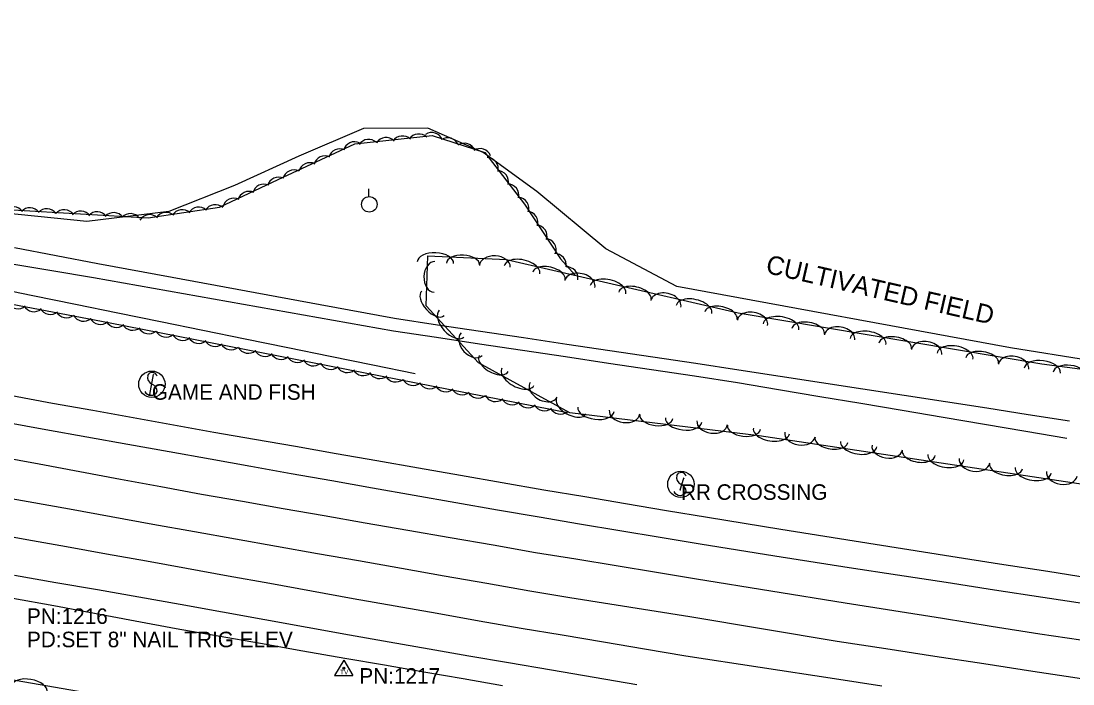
# Model space of a CAD drawing. Extents: x 1441650 to 1491889, y 345904 to 358319.
# Drawn here: x 1467529.1 to 1467867.8, y 349306 to 349519.4 of the extents above; entities that cross this region are included whole.
import ezdxf

# ---------------------------------------------------------------- set-up
doc = ezdxf.new("R2010")
doc.units = 0
for name, color, linetype in [('S_DITCHLINE', 7, 'Continuous'), ('S_EDGE_PAVEMENT', 7, 'Continuous'), ('S_MISC_BOUNDARY', 7, 'Continuous'), ('S_MISC_BOUNDARY_ANNOT', 7, 'Continuous'), ('S_MSC_PT_SYM', 7, 'Continuous'), ('S_PAVEMENT_CROWN', 7, 'Continuous'), ('S_SECONDARY_CTL', 7, 'Continuous'), ('S_SECONDARY_CTL_ANNOT', 7, 'Continuous'), ('S_SHOULDER', 7, 'Continuous'), ('S_SIGN', 7, 'Continuous'), ('S_SIGN_ANNOT', 7, 'Continuous'), ('S_TREE', 7, 'Continuous'), ('S_UTILITY_POLE', 7, 'Continuous')]:
    doc.layers.add(name, color=color, linetype=linetype)

msp = doc.modelspace()

# ---------------------------------------------------------------- linework, layer by layer
at = {"layer": 'S_DITCHLINE'}
for points in [[(1467526.96, 349446.49), (1467540.42, 349443.92), (1467553.87, 349441.35), (1467577.73, 349436.93), (1467601.59, 349432.52), (1467625.45, 349428.1), (1467649.31, 349423.69), (1467663.17, 349421.62), (1467677.04, 349419.56), (1467690.91, 349417.49), (1467704.78, 349415.42), (1467718.65, 349413.35), (1467732.52, 349411.29), (1467746.39, 349409.22), (1467760.26, 349407.15), (1467773.56, 349405.1), (1467786.86, 349403.05), (1467800.16, 349401), (1467813.46, 349398.94), (1467826.76, 349396.89), (1467840.06, 349394.84), (1467853.36, 349392.78), (1467866.66, 349390.73)], [(1467525.47, 349441.37), (1467538.97, 349439.09), (1467552.47, 349436.81), (1467576.6, 349432.53), (1467600.73, 349428.25), (1467624.86, 349423.96), (1467648.99, 349419.68), (1467662.84, 349417.6), (1467676.68, 349415.52), (1467690.52, 349413.45), (1467704.36, 349411.37), (1467718.21, 349409.29), (1467732.05, 349407.22), (1467745.89, 349405.14), (1467759.74, 349403.06), (1467773, 349400.82), (1467786.26, 349398.58), (1467799.52, 349396.34), (1467812.78, 349394.1), (1467826.05, 349391.86), (1467839.31, 349389.62), (1467852.57, 349387.38), (1467865.83, 349385.14)]]:
    msp.add_lwpolyline(points, dxfattribs=at)
at = {"layer": 'S_EDGE_PAVEMENT'}
for points in [[(1467524.22, 349390.25), (1467537.03, 349387.9), (1467550.26, 349385.55), (1467563.5, 349383.2), (1467576.74, 349380.85), (1467589.98, 349378.5), (1467603.05, 349376.15), (1467616.11, 349373.79), (1467629.18, 349371.44), (1467642.24, 349369.08), (1467655.67, 349366.76), (1467669.1, 349364.43), (1467682.53, 349362.1), (1467695.95, 349359.77), (1467708.91, 349357.6), (1467721.87, 349355.42), (1467734.83, 349353.25), (1467747.79, 349351.07), (1467771.76, 349347.28), (1467795.73, 349343.49), (1467811.32, 349341.11), (1467826.92, 349338.72), (1467842.52, 349336.33), (1467858.12, 349333.94), (1467871.61, 349331.96)], [(1467526.99, 349341.03), (1467540.33, 349338.7), (1467553.68, 349336.37), (1467567.02, 349334.04), (1467580.36, 349331.71), (1467593.99, 349329.23), (1467607.61, 349326.75), (1467621.24, 349324.27), (1467634.87, 349321.79), (1467647.67, 349319.56), (1467660.47, 349317.34), (1467673.27, 349315.11), (1467686.07, 349312.88), (1467699.85, 349310.53), (1467713.63, 349308.18), (1467727.41, 349305.83)]]:
    msp.add_lwpolyline(points, dxfattribs=at)
at = {"layer": 'S_MISC_BOUNDARY'}
msp.add_lwpolyline([(1468222.47, 349417.43), (1468207.98, 349382.39), (1468196.16, 349375.2), (1468157.61, 349371.05), (1468000.93, 349400.31), (1467958.54, 349410.15), (1467930.58, 349410.87), (1467908.84, 349410.16), (1467873.13, 349410.09), (1467847.73, 349414.24), (1467740.2, 349433.89), (1467717.37, 349446.04), (1467695.15, 349464.55), (1467677.94, 349477.07), (1467660.04, 349484.93), (1467639.33, 349484.82), (1467618.56, 349475.84), (1467597.86, 349466.42), (1467576.73, 349458.07), (1467550.23, 349454.82), (1467517.54, 349458.16), (1467383.21, 349481.97), (1467330.37, 349494.36)], dxfattribs=at)
at = {"layer": 'S_MSC_PT_SYM'}
for points in [[(1467571.7, 349405.56), (1467571.7, 349405.61), (1467571.7, 349405.56), (1467571.65, 349405.56), (1467571.7, 349405.56), (1467571.7, 349405.51), (1467571.7, 349405.56), (1467571.75, 349405.56)], [(1467570.52, 349399.14), (1467570.52, 349399.19), (1467570.52, 349399.14), (1467570.47, 349399.14), (1467570.52, 349399.14), (1467570.52, 349399.09), (1467570.52, 349399.14), (1467570.57, 349399.14)], [(1467742.45, 349372.24), (1467742.45, 349372.29), (1467742.45, 349372.24), (1467742.4, 349372.24), (1467742.45, 349372.24), (1467742.45, 349372.19), (1467742.45, 349372.24), (1467742.5, 349372.24)], [(1467741.33, 349368.47), (1467741.33, 349368.52), (1467741.33, 349368.47), (1467741.28, 349368.47), (1467741.33, 349368.47), (1467741.33, 349368.42), (1467741.33, 349368.47), (1467741.38, 349368.47)]]:
    msp.add_lwpolyline(points, dxfattribs=at)
at = {"layer": 'S_PAVEMENT_CROWN'}
for points in [[(1467521.95, 349379.26), (1467534.91, 349376.83), (1467547.99, 349374.4), (1467561.08, 349371.97), (1467574.16, 349369.53), (1467587.24, 349367.1), (1467600.39, 349364.81), (1467613.55, 349362.51), (1467626.7, 349360.21), (1467639.85, 349357.92), (1467653.59, 349355.53), (1467667.32, 349353.15), (1467681.06, 349350.76), (1467694.79, 349348.37), (1467707.75, 349346.24), (1467720.71, 349344.11), (1467733.67, 349341.97), (1467746.63, 349339.84), (1467770.52, 349335.97), (1467794.42, 349332.11), (1467810.09, 349329.63), (1467825.76, 349327.14), (1467841.43, 349324.66), (1467857.1, 349322.18), (1467870.36, 349320.25)], [(1467518.47, 349367.02), (1467531.35, 349364.75), (1467544.75, 349362.33), (1467558.14, 349359.91), (1467571.54, 349357.49), (1467584.93, 349355.06), (1467598.15, 349352.73), (1467611.37, 349350.39), (1467624.58, 349348.05), (1467637.8, 349345.72), (1467651.57, 349343.28), (1467665.34, 349340.84), (1467679.1, 349338.4), (1467692.87, 349335.96), (1467705.75, 349333.89), (1467718.64, 349331.82), (1467731.52, 349329.74), (1467744.4, 349327.67), (1467768.11, 349323.73), (1467791.83, 349319.8), (1467807.58, 349317.38), (1467823.33, 349314.97), (1467839.08, 349312.55), (1467854.83, 349310.14), (1467867.78, 349308.16), (1467880.74, 349306.19)], [(1467517.43, 349355), (1467530.92, 349352.49), (1467543.77, 349350.2), (1467556.62, 349347.9), (1467569.47, 349345.6), (1467582.33, 349343.3), (1467595.75, 349340.85), (1467609.17, 349338.41), (1467622.59, 349335.97), (1467636.01, 349333.53), (1467649.53, 349331.14), (1467663.06, 349328.76), (1467676.58, 349326.37), (1467690.1, 349323.99), (1467703.36, 349321.77), (1467716.62, 349319.55), (1467729.87, 349317.33), (1467743.13, 349315.11), (1467767.07, 349311.45), (1467791.01, 349307.79), (1467806.3, 349305.42)]]:
    msp.add_lwpolyline(points, dxfattribs=at)
at = {"layer": 'S_SECONDARY_CTL'}
for p, q in [((1467633.03, 349313.71), (1467630.02, 349308.76)), ((1467633.03, 349313.71), (1467635.98, 349308.76)), ((1467630.02, 349308.76), (1467635.98, 349308.76))]:
    msp.add_line(p, q, dxfattribs=at)
for radius in [0.311, 0.183, 0.103]:
    msp.add_circle((1467633.03, 349311.1), radius, dxfattribs=at)
at = {"layer": 'S_SHOULDER'}
for points in [[(1467526.11, 349398.81), (1467539.22, 349396.42), (1467552.22, 349394.09), (1467565.22, 349391.76), (1467578.22, 349389.43), (1467591.22, 349387.1), (1467604.32, 349384.8), (1467617.43, 349382.5), (1467630.53, 349380.2), (1467643.63, 349377.9), (1467657.09, 349375.55), (1467670.55, 349373.21), (1467684.01, 349370.86), (1467697.47, 349368.52), (1467710.62, 349366.3), (1467723.77, 349364.08), (1467736.92, 349361.86), (1467750.07, 349359.64), (1467773.73, 349355.87), (1467797.38, 349352.09), (1467812.95, 349349.63), (1467828.52, 349347.18), (1467844.09, 349344.72), (1467859.65, 349342.27), (1467873.02, 349340.16)], [(1467526.5, 349333.66), (1467539.63, 349331.22), (1467552.75, 349328.78), (1467565.88, 349326.34), (1467579, 349323.9), (1467592.6, 349321.51), (1467606.2, 349319.11), (1467619.79, 349316.71), (1467633.39, 349314.32), (1467646.08, 349312.13), (1467658.77, 349309.94), (1467671.45, 349307.75), (1467684.14, 349305.56)]]:
    msp.add_lwpolyline(points, dxfattribs=at)
at = {"layer": 'S_SIGN'}
for p, q in [((1467570.52, 349399.14), (1467571.7, 349405.56)), ((1467741.33, 349368.47), (1467742.45, 349372.24))]:
    msp.add_line(p, q, dxfattribs=at)
for centre in [(1467571.22, 349402.48), (1467741.55, 349370.27)]:
    msp.add_circle(centre, 4.24, dxfattribs=at)
for centre, radius, start, end in [((1467572.39, 349404.73), 2.55, 167.1196, 241.9813), ((1467571.35, 349404.63), 1.62, 16.5258, 156.8957), ((1467570.96, 349401.08), 2.17, 204.641, 335.359), ((1467570.52, 349400.2), 2.38, 358.6529, 73.7063), ((1467742.72, 349372.53), 2.55, 167.1196, 241.9813), ((1467741.68, 349372.43), 1.62, 16.5258, 156.8957), ((1467740.85, 349367.99), 2.38, 358.6529, 73.7063), ((1467741.29, 349368.87), 2.17, 204.641, 335.359)]:
    msp.add_arc(centre, radius, start, end, dxfattribs=at)
at = {"layer": 'S_TREE'}
for points in [[(1467705.04, 349393.32), (1467557.83, 349422.1), (1467371.83, 349457.48), (1467150.5, 349506.12), (1467151.43, 349517.17), (1467181.29, 349516.93), (1467215.31, 349517.83), (1467224.59, 349519.36), (1467348.16, 349490.69), (1467443.64, 349473.5), (1467526.44, 349458.59), (1467570.02, 349456.06), (1467593.02, 349459.5), (1467611.9, 349468.34), (1467636.61, 349479.8), (1467661.49, 349482.54), (1467678.46, 349477.03), (1467691.22, 349460.48), (1467702.81, 349442.82), (1467707.47, 349437.58)], [(1468149.04, 349323.17), (1467932.59, 349360.97), (1467766.73, 349385.88), (1467705.84, 349393.28), (1467676.41, 349409.38), (1467659.56, 349427.73), (1467660.06, 349443.81), (1467685.41, 349442.62), (1467760.04, 349425.43), (1467857.8, 349408.99), (1467928.72, 349399.72), (1467966.93, 349398.57), (1468070.27, 349382.4), (1468150.8, 349368.67), (1468203.53, 349371.09)], [(1467519.22, 349433.83), (1467532.9, 349431.04), (1467546.59, 349428.24), (1467560.27, 349425.45), (1467573.95, 349422.65), (1467587.63, 349419.86), (1467601.31, 349417.06), (1467615, 349414.27), (1467628.68, 349411.47), (1467642.36, 349408.68), (1467656.04, 349405.89)], [(1467519.22, 349433.83), (1467532.9, 349431.04), (1467546.59, 349428.24), (1467560.27, 349425.45), (1467573.95, 349422.65), (1467587.63, 349419.86), (1467601.31, 349417.06), (1467615, 349414.27), (1467628.68, 349411.47), (1467642.36, 349408.68), (1467656.04, 349405.89)], [(1467490.09, 349313.67), (1467584.67, 349297.27), (1467604.63, 349293.38), (1467597.62, 349261.06), (1467593.77, 349216.17), (1467575.81, 349199.47), (1467344.69, 349256.74), (1467291.09, 349274.34), (1467271.04, 349295.19), (1467246.86, 349313.36), (1467215.41, 349327.89), (1467174.96, 349338.59), (1467174.56, 349351.87), (1467199.28, 349360.83), (1467247.21, 349353.15), (1467355.63, 349335.4), (1467489.02, 349314.05)]]:
    msp.add_lwpolyline(points, dxfattribs=at)
for centre, major_axis, ratio, start_param, end_param in [((1467641.01, 349477.65), (-3.63, -0.29), 0.997202, 3.855282, 5.628483), ((1467646.62, 349478.24), (-3.63, -0.29), 0.997202, 3.855282, 5.628483), ((1467651.93, 349478.75), (-3.63, -0.29), 0.997202, 3.855282, 5.628483), ((1467657.18, 349479.4), (-3.63, -0.29), 0.997202, 3.855282, 5.628483), ((1467661.32, 349479.84), (-3.39, 1.34), 0.997145, 3.890171, 5.663371), ((1467666.5, 349478.16), (-3.39, 1.34), 0.997145, 3.890171, 5.663371), ((1467631.73, 349474.61), (-3.47, -1.12), 0.997837, 3.949306, 5.722507), ((1467636.53, 349476.88), (-3.47, -1.12), 0.997837, 3.949306, 5.722507), ((1467671.86, 349476.39), (-3.39, 1.34), 0.997145, 3.890171, 5.663371), ((1467676.91, 349474.67), (-3.39, 1.34), 0.997145, 3.890171, 5.663371), ((1467626.97, 349472.32), (-3.47, -1.12), 0.997837, 3.949306, 5.722507), ((1467679.13, 349471.82), (-2.22, 2.89), 0.998543, 3.825789, 5.598989), ((1467616.97, 349467.8), (-3.47, -1.12), 0.997837, 3.949306, 5.722507), ((1467622.1, 349470.14), (-3.47, -1.12), 0.997837, 3.949306, 5.722507), ((1467682.39, 349467.64), (-2.22, 2.89), 0.998543, 3.825789, 5.598989), ((1467612.04, 349465.51), (-3.47, -1.1), 0.997841, 3.958581, 5.731782), ((1467602.5, 349460.92), (-3.47, -1.1), 0.997841, 3.958581, 5.731782), ((1467607.25, 349463.23), (-3.47, -1.1), 0.997841, 3.958581, 5.731782), ((1467685.71, 349463.33), (-2.22, 2.89), 0.998543, 3.825789, 5.598989), ((1467597.64, 349458.73), (-3.47, -1.1), 0.997841, 3.958581, 5.731782), ((1467689.01, 349459), (-1.14, 3.46), 0.998675, 4.089887, 5.863088), ((1467526.64, 349455.92), (-3.64, 0.21), 0.997062, 3.825789, 5.598989), ((1467531.93, 349455.65), (-3.64, 0.21), 0.997062, 3.825789, 5.598989), ((1467537.37, 349455.33), (-3.64, 0.21), 0.997062, 3.825789, 5.598989), ((1467543, 349454.97), (-3.64, 0.21), 0.997062, 3.825789, 5.598989), ((1467548.32, 349454.59), (-3.64, 0.21), 0.997062, 3.825789, 5.598989), ((1467553.6, 349454.36), (-3.64, 0.21), 0.997062, 3.825789, 5.598989), ((1467558.9, 349454.09), (-3.64, 0.21), 0.997062, 3.825789, 5.598989), ((1467564.33, 349453.77), (-3.64, 0.21), 0.997062, 3.825789, 5.598989), ((1467575.8, 349454.17), (-3.6, -0.54), 0.997258, 3.825789, 5.598989), ((1467581.01, 349455.02), (-3.6, -0.54), 0.997258, 3.825789, 5.598989), ((1467586.25, 349455.84), (-3.6, -0.54), 0.997258, 3.825789, 5.598989), ((1467591.63, 349456.64), (-3.6, -0.54), 0.997258, 3.825789, 5.598989), ((1467691.88, 349454.5), (-1.14, 3.46), 0.998675, 4.089887, 5.863088), ((1467570.51, 349453.45), (-3.6, -0.54), 0.997258, 3.825789, 5.598989), ((1467694.84, 349450.13), (-1.14, 3.46), 0.998675, 4.089887, 5.863088), ((1467697.78, 349445.71), (-1.14, 3.46), 0.998675, 4.089887, 5.863088), ((1467662.53, 349441.57), (-5.86, 0.28), 0.549397, 3.141593, 6.283185), ((1467671.38, 349441.16), (-5.34, 0.25), 0.540028, 3.141593, 6.283185), ((1467681.66, 349440.41), (-4.95, 0.23), 0.68446, 3.141593, 6.283185), ((1467701.02, 349440.88), (-2.42, 2.72), 0.998338, 3.825789, 5.598989), ((1467662.23, 349437.05), (-0.15, -4.95), 0.685234, 3.141593, 6.283185), ((1467690.41, 349439.29), (-5.72, 1.32), 0.549525, 3.142625, 6.284218), ((1467699.05, 349437.3), (-5.21, 1.2), 0.540155, 3.142593, 6.284186), ((1467709.03, 349434.74), (-4.83, 1.12), 0.68462, 3.143283, 6.284876), ((1467704.75, 349436.64), (-2.42, 2.72), 0.998338, 3.825789, 5.598989), ((1467718.1, 349432.92), (-5.72, 1.32), 0.549525, 3.142625, 6.284218), ((1467726.74, 349430.93), (-5.21, 1.2), 0.540155, 3.142593, 6.284186), ((1467661.73, 349428.5), (3.62, -3.94), 0.540143, 3.141593, 6.283185), ((1467736.72, 349428.36), (-4.83, 1.12), 0.68462, 3.143283, 6.284876), ((1467745.8, 349426.54), (-5.72, 1.32), 0.549525, 3.142625, 6.284218), ((1467528.07, 349430.42), (3.63, -0.35), 0.997038, 3.733109, 5.50631), ((1467533.29, 349429.46), (3.63, -0.35), 0.997038, 3.733109, 5.50631), ((1467754.44, 349424.55), (-5.21, 1.2), 0.540155, 3.142593, 6.284186), ((1467538.49, 349428.55), (3.63, -0.35), 0.997038, 3.733109, 5.50631), ((1467543.71, 349427.48), (3.63, -0.35), 0.997038, 3.733109, 5.50631), ((1467549.26, 349426.39), (3.63, -0.35), 0.997038, 3.733109, 5.50631), ((1467554.6, 349425.37), (3.63, -0.35), 0.997038, 3.733109, 5.50631), ((1467667.73, 349421.97), (3.97, -4.32), 0.549514, 3.141593, 6.283185), ((1467764.61, 349422.25), (-4.88, 0.83), 0.684773, 3.143739, 6.285332), ((1467773.78, 349420.97), (-5.78, 0.98), 0.549649, 3.142904, 6.284497), ((1467559.83, 349424.41), (3.61, -0.46), 0.997052, 3.758628, 5.531829), ((1467565.03, 349423.47), (3.61, -0.46), 0.997052, 3.758628, 5.531829), ((1467570.25, 349422.37), (3.61, -0.46), 0.997052, 3.758628, 5.531829), ((1467782.52, 349419.5), (-5.27, 0.89), 0.540276, 3.142863, 6.284456), ((1467792.63, 349417.54), (-4.88, 0.83), 0.684773, 3.143739, 6.285332), ((1467575.78, 349421.26), (3.61, -0.46), 0.997052, 3.758628, 5.531829), ((1467581.12, 349420.21), (3.61, -0.46), 0.997052, 3.758628, 5.531829), ((1467586.34, 349419.23), (3.61, -0.46), 0.997052, 3.758628, 5.531829), ((1467674.18, 349415.33), (3.35, -3.65), 0.684605, 3.141593, 6.283185), ((1467801.8, 349416.26), (-5.78, 0.98), 0.549649, 3.142904, 6.284497), ((1467810.54, 349414.79), (-5.27, 0.89), 0.540276, 3.142863, 6.284456), ((1467591.53, 349418.29), (3.61, -0.46), 0.997052, 3.758628, 5.531829), ((1467596.76, 349417.19), (3.61, -0.46), 0.997052, 3.758628, 5.531829), ((1467602.29, 349416.08), (3.61, -0.46), 0.997052, 3.758628, 5.531829), ((1467607.63, 349415.03), (3.61, -0.46), 0.997052, 3.758628, 5.531829), ((1467820.65, 349412.83), (-4.88, 0.83), 0.684773, 3.143739, 6.285332), ((1467829.82, 349411.55), (-5.78, 0.98), 0.549649, 3.142904, 6.284497), ((1467838.56, 349410.08), (-5.27, 0.89), 0.540276, 3.142863, 6.284456), ((1467612.84, 349414.05), (3.61, -0.46), 0.997052, 3.758628, 5.531829), ((1467618.04, 349413.1), (3.61, -0.46), 0.997052, 3.758628, 5.531829), ((1467623.26, 349412.01), (3.61, -0.46), 0.997052, 3.758628, 5.531829), ((1467681.3, 349409.12), (4.69, -2.57), 0.539998, 3.141501, 6.283094), ((1467848.67, 349408.11), (-4.88, 0.83), 0.684773, 3.143739, 6.285332), ((1467857.91, 349406.84), (-5.82, 0.76), 0.549369, 3.141593, 6.283185), ((1467628.8, 349410.89), (3.61, -0.46), 0.997052, 3.758628, 5.531829), ((1467634.14, 349409.85), (3.61, -0.46), 0.997052, 3.758628, 5.531829), ((1467639.35, 349408.87), (3.61, -0.46), 0.997052, 3.758628, 5.531829), ((1467689.08, 349404.86), (5.15, -2.82), 0.549366, 3.141498, 6.283091), ((1467866.71, 349405.69), (-5.3, 0.69), 0.540001, 3.141593, 6.283185), ((1467644.55, 349407.92), (3.61, -0.46), 0.997052, 3.758628, 5.531829), ((1467649.77, 349406.83), (3.61, -0.46), 0.997052, 3.758628, 5.531829), ((1467655.3, 349405.71), (3.61, -0.46), 0.997052, 3.758628, 5.531829), ((1467660.64, 349404.67), (3.61, -0.46), 0.997052, 3.758628, 5.531829), ((1467665.86, 349403.68), (3.61, -0.46), 0.997052, 3.758628, 5.531829), ((1467671.05, 349402.74), (3.61, -0.46), 0.997052, 3.758628, 5.531829), ((1467676.28, 349401.65), (3.61, -0.46), 0.997052, 3.758628, 5.531829), ((1467697.33, 349400.65), (4.35, -2.38), 0.684421, 3.141438, 6.283031), ((1467681.81, 349400.53), (3.61, -0.46), 0.997052, 3.758628, 5.531829), ((1467687.15, 349399.49), (3.61, -0.46), 0.997052, 3.758628, 5.531829), ((1467692.36, 349398.5), (3.61, -0.46), 0.997052, 3.758628, 5.531829), ((1467706.24, 349395.48), (4.69, -2.57), 0.539998, 3.141501, 6.283094), ((1467697.56, 349397.56), (3.61, -0.46), 0.997052, 3.758628, 5.531829), ((1467702.78, 349396.47), (3.61, -0.46), 0.997052, 3.758628, 5.531829), ((1467714.2, 349394.4), (5.83, -0.71), 0.549372, 3.141593, 6.283185), ((1467723.42, 349393.54), (4.92, -0.6), 0.684429, 3.141593, 6.283185), ((1467733.62, 349392.04), (5.31, -0.64), 0.540003, 3.141593, 6.283185), ((1467742.42, 349390.97), (5.83, -0.71), 0.549372, 3.141593, 6.283185), ((1467751.65, 349390.11), (4.92, -0.6), 0.684429, 3.141593, 6.283185), ((1467761.84, 349388.61), (5.31, -0.64), 0.540003, 3.141593, 6.283185), ((1467770.69, 349387.43), (5.8, -0.87), 0.549377, 3.141866, 6.283459), ((1467779.88, 349386.31), (4.9, -0.74), 0.684435, 3.142041, 6.283633), ((1467790.03, 349384.53), (5.29, -0.79), 0.540008, 3.141858, 6.283451), ((1467798.8, 349383.21), (5.8, -0.87), 0.549377, 3.141866, 6.283459), ((1467807.99, 349382.09), (4.9, -0.74), 0.684435, 3.142041, 6.283633), ((1467818.14, 349380.3), (5.29, -0.79), 0.540008, 3.141858, 6.283451), ((1467826.91, 349378.99), (5.8, -0.87), 0.549377, 3.141866, 6.283459), ((1467836.1, 349377.87), (4.9, -0.74), 0.684435, 3.142041, 6.283633), ((1467846.25, 349376.08), (5.29, -0.79), 0.540008, 3.141858, 6.283451), ((1467855.02, 349374.76), (5.8, -0.87), 0.549377, 3.141866, 6.283459), ((1467864.22, 349373.65), (4.9, -0.74), 0.684435, 3.142041, 6.283633), ((1467531.75, 349304.29), (-5.78, 1), 0.55008, 3.141593, 6.283185)]:
    msp.add_ellipse(centre, major_axis=major_axis, ratio=ratio, start_param=start_param, end_param=end_param, dxfattribs=at)
at = {"layer": 'S_UTILITY_POLE'}
msp.add_line((1467641.08, 349462.88), (1467641.08, 349465.36), dxfattribs=at)
msp.add_circle((1467641.23, 349460.37), 2.5, dxfattribs=at)

# ---------------------------------------------------------------- texts
at = {"layer": 'S_MISC_BOUNDARY_ANNOT'}
msp.add_text('CULTIVATED FIELD', height=6.0004, rotation=347.0941, dxfattribs=at).set_placement((1467768.58, 349438.36))
at = {"layer": 'S_SECONDARY_CTL'}
msp.add_text('TV', height=1.5, rotation=360, dxfattribs=at).set_placement((1467631.83, 349309.09))
at = {"layer": 'S_SECONDARY_CTL_ANNOT'}
for s, p in [('PN:1216', (1467531, 349325.33)), ('PD:SET 8" NAIL TRIG ELEV', (1467531, 349317.83)), ('PN:1217', (1467638.03, 349306.1))]:
    msp.add_text(s, height=5, dxfattribs=at).set_placement(p)
at = {"layer": 'S_SIGN_ANNOT'}
for s, p in [('GAME AND FISH', (1467571.22, 349397.48)), ('RR CROSSING', (1467741.55, 349365.27))]:
    msp.add_text(s, height=5, dxfattribs=at).set_placement(p)

doc.saveas('drawing.dxf')
